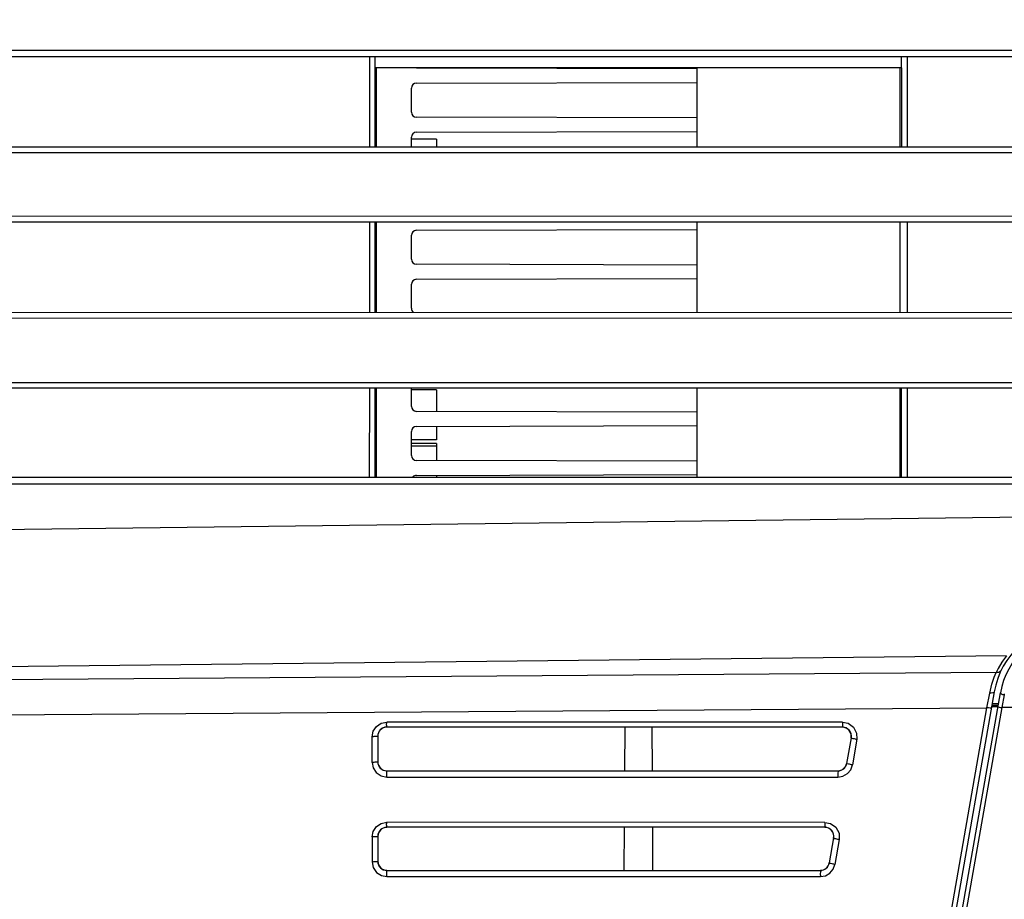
# Paper-space layout 'Sheet' of a CAD drawing. Header units: inches. Extents: x 0.2 to 10.8, y 0.2 to 8.3.
# Tile 285 of 545: x 6.114 to 6.429, y 3.96 to 4.242. Entities that reach past the tile are written whole.
import ezdxf

# ---------------------------------------------------------------- set-up
doc = ezdxf.new("R2010")
doc.units = ezdxf.units.IN
doc.header["$MEASUREMENT"] = 0
doc.linetypes.add('HIDDEN', pattern=[0.2, 0.1, -0.1])
doc.layers.get('0').update_dxf_attribs({"lineweight": 5})
doc.layers.add('DEFAULT_2', color=8, linetype='HIDDEN')
doc.styles.add('My Text', font='tahoma.ttf')
doc.dimstyles.new('My Dimension - mm [in] (ANSI)$0', dxfattribs={"dimtxt": 0.12, "dimasz": 0.09842519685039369, "dimexe": 0.125, "dimexo": 0.06299999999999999, "dimgap": 0.03149606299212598, "dimtad": 0, "dimlfac": 250, "dimzin": 4, "dimdsep": 46, "dimtxsty": 'My Text', "dimblk": 'Filled-1', "dimcen": 0.09, "dimclrd": 1, "dimclre": 1, "dimclrt": 1, "dimadec": 1, "dimazin": 1, "dimtfac": 1, "dimtofl": 0, "dimtmove": 0, "dimatfit": 3, "dimfxl": 1, "dimtolj": 1, "dimtzin": 4, "dimlwd": -1, "dimlwe": -1, "dimarcsym": 0})

# ---------------------------------------------------------------- blocks, each defined once
blk = doc.blocks.new('*D8')
at = {"color": 1, "true_color": 0xff0000}
for p, q in [((6.727077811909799, 4.262239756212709), (6.727077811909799, 3.3069249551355)), ((4.737050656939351, 4.189303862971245), (4.737050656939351, 3.3069249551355)), ((4.638625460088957, 3.4319249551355), (4.540200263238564, 3.4319249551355)), ((6.825503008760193, 3.4319249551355), (6.923928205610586, 3.4319249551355))]:
    blk.add_line(p, q, dxfattribs=at)
at = {"layer": 'Defpoints', "color": 0}
for p in [(6.727077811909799, 4.325239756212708), (4.737050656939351, 4.252303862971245), (6.727077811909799, 3.4319249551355)]:
    blk.add_point(p, dxfattribs=at)
at = {"color": 1, "true_color": 0xff0000, "insert": (5.732064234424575, 3.4319249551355), "char_height": 0.12, "attachment_point": 5, "style": 'My Text'}
blk.add_mtext('\\A1;497.51 mm [19.587 in]', dxfattribs=at)
blk = doc.blocks.new('Filled-1')

psp = doc.layouts.new('Sheet')

# ---------------------------------------------------------------- linework, layer by layer
at = {"color": 0, "linetype": 'ByBlock', "lineweight": -3}
for p, q in [((6.495739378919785, 4.229679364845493), (5.74083862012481, 4.229696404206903)), ((6.48272561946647, 4.231684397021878), (5.741027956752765, 4.231696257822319)), ((6.226196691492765, 4.229685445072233), (6.226195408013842, 4.200850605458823)), ((6.227969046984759, 4.22968247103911), (6.22796883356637, 4.226097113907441)), ((6.396206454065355, 4.226097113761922), (6.396206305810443, 4.229677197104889)), ((6.39806717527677, 4.229680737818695), (6.398066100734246, 4.200854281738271)), ((6.22796883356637, 4.226097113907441), (6.227968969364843, 4.200853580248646)), ((6.396206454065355, 4.226097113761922), (6.228013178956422, 4.226097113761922)), ((6.330831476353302, 4.225774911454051), (6.241226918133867, 4.226030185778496)), ((6.330831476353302, 4.226097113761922), (6.330831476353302, 4.200873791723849)), ((6.396248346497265, 4.226097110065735), (6.396248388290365, 4.200857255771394)), ((6.239631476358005, 4.211963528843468), (6.239631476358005, 4.219630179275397)), ((6.241226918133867, 4.221230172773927), (6.330831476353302, 4.221485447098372)), ((6.330831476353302, 4.210108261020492), (6.241226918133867, 4.210363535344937)), ((6.239631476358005, 4.200871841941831), (6.239631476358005, 4.203963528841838)), ((6.241226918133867, 4.205563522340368), (6.330831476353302, 4.205818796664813)), ((5.734862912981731, 4.200833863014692), (6.48267506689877, 4.200849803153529)), ((6.247631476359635, 4.203297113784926), (6.247631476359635, 4.200872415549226)), ((5.869033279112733, 4.199087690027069), (6.48269686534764, 4.199047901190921)), ((5.724580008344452, 4.178699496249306), (6.525408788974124, 4.178820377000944)), ((6.547328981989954, 4.176808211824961), (5.723435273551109, 4.176816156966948)), ((6.226192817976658, 4.176824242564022), (6.226188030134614, 4.148024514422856)), ((6.227969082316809, 4.176821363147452), (6.227969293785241, 4.148027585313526)), ((6.330831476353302, 4.176806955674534), (6.330831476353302, 4.148052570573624)), ((6.398063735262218, 4.176830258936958), (6.398059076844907, 4.148036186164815)), ((6.239631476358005, 4.164963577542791), (6.239631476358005, 4.17263022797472)), ((6.241226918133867, 4.17423022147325), (6.330831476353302, 4.174485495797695)), ((6.330831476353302, 4.163108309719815), (6.241226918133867, 4.163363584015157)), ((6.239631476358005, 4.149296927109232), (6.239631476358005, 4.156963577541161)), ((6.241226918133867, 4.158563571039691), (6.330831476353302, 4.158818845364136)), ((5.723897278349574, 4.14798438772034), (6.482531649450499, 4.148035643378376)), ((5.81917304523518, 4.146151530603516), (6.482545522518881, 4.146230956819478)), ((6.482451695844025, 4.125520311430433), (5.659292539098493, 4.125448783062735)), ((6.482441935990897, 4.123729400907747), (5.654049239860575, 4.123869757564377)), ((6.226182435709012, 4.123768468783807), (6.226174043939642, 4.095392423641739)), ((6.227969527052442, 4.123765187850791), (6.22796985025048, 4.095392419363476)), ((6.239631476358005, 4.117963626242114), (6.239631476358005, 4.12374512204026)), ((6.247631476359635, 4.123297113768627), (6.247631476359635, 4.116345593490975)), ((6.330831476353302, 4.123728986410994), (6.330831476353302, 4.095392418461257)), ((6.396249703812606, 4.09539241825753), (6.396249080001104, 4.123735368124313)), ((6.398053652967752, 4.123738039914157), (6.398045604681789, 4.095392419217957)), ((6.330831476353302, 4.116108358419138), (6.241226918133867, 4.11636363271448)), ((6.239631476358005, 4.102296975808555), (6.239631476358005, 4.109963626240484)), ((6.241226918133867, 4.111563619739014), (6.330831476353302, 4.111818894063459)), ((6.247631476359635, 4.111581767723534), (6.247631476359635, 4.107297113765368)), ((6.247631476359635, 4.106068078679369), (6.247631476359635, 4.1006787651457)), ((6.330831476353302, 4.100441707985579), (6.241226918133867, 4.100696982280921)), ((5.529310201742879, 4.095334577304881), (6.460529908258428, 4.095334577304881)), ((6.241226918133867, 4.095896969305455), (6.330831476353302, 4.0961522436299)), ((6.247631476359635, 4.095915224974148), (6.247631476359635, 4.095392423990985)), ((5.529310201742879, 4.093187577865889), (6.460529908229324, 4.093187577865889)), ((5.529310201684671, 4.071648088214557), (6.462104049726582, 4.082980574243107)), ((6.429760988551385, 4.038273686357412), (5.529309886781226, 4.028341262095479)), ((6.429760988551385, 4.038273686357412), (6.428539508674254, 4.036574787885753)), ((6.427163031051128, 4.034212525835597), (6.426501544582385, 4.032902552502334)), ((6.42830993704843, 4.036196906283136), (6.427163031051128, 4.034212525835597)), ((6.428539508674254, 4.036574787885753), (6.42830993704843, 4.036196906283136)), ((6.426501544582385, 4.032902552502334), (5.582341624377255, 4.026931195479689)), ((6.424418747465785, 4.026379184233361), (6.425088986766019, 4.029247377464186)), ((6.425862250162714, 4.026773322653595), (6.366102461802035, 3.68591042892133)), ((6.368159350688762, 3.686055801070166), (6.427834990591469, 4.026427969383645)), ((6.423550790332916, 4.021673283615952), (6.424418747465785, 4.026379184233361)), ((6.429026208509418, 4.025748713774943), (6.428256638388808, 4.021706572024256)), ((5.588718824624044, 4.015767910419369), (6.423550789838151, 4.021673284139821)), ((6.375833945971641, 3.749501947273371), (6.423550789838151, 4.021673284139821)), ((6.428256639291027, 4.021706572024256), (6.380369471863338, 3.748572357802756)), ((6.427054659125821, 4.02197719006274), (6.424947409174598, 4.021943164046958)), ((6.425109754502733, 4.022481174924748), (6.427150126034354, 4.022521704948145)), ((6.427214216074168, 4.022887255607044), (6.425180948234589, 4.022887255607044)), ((6.499210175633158, 4.022208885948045), (6.428256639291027, 4.021706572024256)), ((6.229973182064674, 4.016733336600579), (6.231736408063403, 4.017078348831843)), ((6.377378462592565, 4.015478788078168), (6.231725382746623, 4.015481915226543)), ((6.377389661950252, 4.017075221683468), (6.231736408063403, 4.017078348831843)), ((6.307823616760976, 4.001556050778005), (6.307896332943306, 4.015443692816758)), ((6.316484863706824, 4.015443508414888), (6.316557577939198, 4.001556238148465)), ((6.227058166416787, 4.012396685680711), (6.227408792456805, 4.014176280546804)), ((6.227061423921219, 4.004197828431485), (6.227058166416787, 4.012396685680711)), ((6.228847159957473, 4.012600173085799), (6.228850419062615, 4.00439731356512)), ((6.378772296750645, 4.003903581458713), (6.380212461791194, 4.012099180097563)), ((6.381996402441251, 4.011584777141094), (6.380556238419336, 4.003389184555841)), ((6.231732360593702, 4.001519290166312), (6.375934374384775, 4.001522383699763)), ((6.231744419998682, 3.999515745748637), (6.37594537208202, 3.999518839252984)), ((6.229985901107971, 3.984720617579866), (6.231749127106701, 3.985065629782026)), ((6.371764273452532, 3.985062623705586), (6.231749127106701, 3.985065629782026)), ((6.227070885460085, 3.980383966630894), (6.227421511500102, 3.982163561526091)), ((6.227070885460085, 3.980383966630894), (6.227074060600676, 3.972392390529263)), ((6.228859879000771, 3.980587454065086), (6.228863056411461, 3.972590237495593)), ((6.371753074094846, 3.983466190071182), (6.23173810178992, 3.983469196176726)), ((6.30765707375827, 3.969748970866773), (6.307728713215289, 3.983430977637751)), ((6.316652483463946, 3.983430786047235), (6.3167241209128, 3.969749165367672)), ((6.373183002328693, 3.972096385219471), (6.374587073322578, 3.98008658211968)), ((6.376371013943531, 3.979572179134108), (6.374966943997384, 3.971581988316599)), ((6.231744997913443, 3.969712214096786), (6.370345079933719, 3.969715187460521)), ((6.231748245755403, 3.967708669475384), (6.370356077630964, 3.967711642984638))]:
    psp.add_line(p, q, dxfattribs=at)
for points in [[(6.425088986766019, 4.029247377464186), (6.425870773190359, 4.031491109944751), (6.426501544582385, 4.032902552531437)], [(6.227408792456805, 4.014176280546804), (6.22843634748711, 4.015715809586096), (6.229973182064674, 4.016733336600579)], [(6.377389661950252, 4.017075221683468), (6.379224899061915, 4.016699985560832), (6.380884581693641, 4.015505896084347), (6.38191481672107, 4.013580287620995), (6.381996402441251, 4.011584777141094)], [(6.227061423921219, 4.004197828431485), (6.22738088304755, 4.00250013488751), (6.228364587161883, 4.000957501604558), (6.229916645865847, 3.999887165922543), (6.231744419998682, 3.999515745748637)], [(6.37594537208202, 3.999518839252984), (6.377532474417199, 3.999796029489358), (6.378954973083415, 4.000614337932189), (6.380009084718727, 4.001875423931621), (6.380556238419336, 4.003389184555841)], [(6.227421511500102, 3.982163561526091), (6.228449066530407, 3.983703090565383), (6.229985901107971, 3.984720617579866)], [(6.371764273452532, 3.985062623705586), (6.373599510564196, 3.98468738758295), (6.375259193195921, 3.983493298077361), (6.37628942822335, 3.981567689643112), (6.376371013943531, 3.979572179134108)], [(6.227074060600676, 3.972392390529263), (6.227406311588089, 3.970657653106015), (6.228449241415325, 3.969074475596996), (6.230031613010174, 3.968036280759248), (6.231748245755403, 3.967708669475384)], [(6.370356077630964, 3.967711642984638), (6.371943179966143, 3.967988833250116), (6.373365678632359, 3.968807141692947), (6.374419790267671, 3.970068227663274), (6.374966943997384, 3.971581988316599)]]:
    psp.add_lwpolyline(points, dxfattribs=at)
for centre, radius, start, end in [((6.241231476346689, 4.219630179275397), 0.001600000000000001, 90.1632294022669, 180), ((6.241231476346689, 4.211963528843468), 0.001600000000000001, 180, 269.8367705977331), ((6.241231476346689, 4.203963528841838), 0.001600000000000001, 90.1632294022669, 180), ((6.241231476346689, 4.17263022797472), 0.001600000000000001, 90.1632294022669, 180), ((6.241231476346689, 4.164963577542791), 0.001600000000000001, 180, 269.8367705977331), ((6.241231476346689, 4.156963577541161), 0.001600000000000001, 90.1632294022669, 180), ((6.241231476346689, 4.149296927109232), 0.001600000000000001, 180, 233.1889975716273), ((6.241231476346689, 4.117963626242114), 0.001600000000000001, 180, 269.8367705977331), ((6.241231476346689, 4.109963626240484), 0.001600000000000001, 90.1632294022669, 180), ((6.241231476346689, 4.102296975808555), 0.001600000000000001, 180, 269.8367705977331), ((6.241231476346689, 4.094296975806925), 0.001600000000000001, 90.1632294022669, 134.8700562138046), ((6.451471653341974, 4.02228350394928), 0.02600000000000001, 94.05601353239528, 170.0560129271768), ((6.45147441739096, 4.022283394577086), 0.02400000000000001, 94.05570594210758, 170.055705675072), ((6.447363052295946, 4.022258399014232), 0.0186660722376, 168.1151406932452, 169.2229916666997)]:
    psp.add_arc(centre, radius, start, end, dxfattribs=at)
for centre, major_axis, ratio, start_param, end_param in [((6.231763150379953, 4.012564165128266), (-0.001193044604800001, 0.002622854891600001), 0.9994282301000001, -0.4266981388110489, 1.144085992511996), ((6.377333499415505, 4.012561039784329), (0.001171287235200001, 0.002632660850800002), 0.9993724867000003, -1.325987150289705, 0.4183553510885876), ((6.23176638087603, 4.004433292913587), (0.002698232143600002, -0.001007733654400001), 0.9994456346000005, -2.783940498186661, -1.213156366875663), ((6.37590580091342, 4.004436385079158), (0.002685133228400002, 0.001041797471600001), 0.9994888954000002, -1.941055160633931, -0.5438297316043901), ((6.231775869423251, 3.980551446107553), (-0.001193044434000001, 0.002622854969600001), 0.9994282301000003, -0.4266980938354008, 1.144086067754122), ((6.371708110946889, 3.980548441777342), (0.0011712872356, 0.0026326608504), 0.9993724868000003, -1.325987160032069, 0.4183553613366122), ((6.231779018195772, 3.972626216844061), (0.002698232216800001, -0.001007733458), 0.9994456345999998, -2.783940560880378, -1.213156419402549), ((6.370316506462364, 3.972629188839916), (0.002685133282, 0.0010417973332), 0.9994888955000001, -1.941055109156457, -0.5438296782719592)]:
    psp.add_ellipse(centre, major_axis=major_axis, ratio=ratio, start_param=start_param, end_param=end_param, dxfattribs=at)
for points in [[(6.228510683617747, 4.200871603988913), (6.228508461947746, 4.209280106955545), (6.228508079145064, 4.217688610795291), (6.228510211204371, 4.226097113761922)], [(6.395710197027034, 4.226097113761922), (6.395711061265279, 4.217689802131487), (6.39571090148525, 4.209282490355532), (6.395710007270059, 4.200875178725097)], [(6.228510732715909, 4.148045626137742), (6.228508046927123, 4.157631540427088), (6.228507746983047, 4.167217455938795), (6.228510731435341, 4.176803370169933)], [(6.395709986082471, 4.17680922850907), (6.395711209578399, 4.16722514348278), (6.39571105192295, 4.157641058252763), (6.395709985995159, 4.148056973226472)], [(6.228510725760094, 4.095392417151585), (6.228508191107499, 4.104843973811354), (6.228507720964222, 4.11429553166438), (6.228510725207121, 4.12374708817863)], [(6.395709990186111, 4.123717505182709), (6.395711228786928, 4.114275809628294), (6.395710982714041, 4.104834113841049), (6.395709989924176, 4.09539241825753)]]:
    psp.add_open_spline(points, degree=3, dxfattribs=at)
for points, knots in [([(6.42812525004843, 4.033726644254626), (6.427990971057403, 4.033452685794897), (6.427496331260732, 4.032974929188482), (6.426830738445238, 4.032874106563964), (6.426501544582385, 4.032902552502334)], [0, 0, 0, 0, 0.4800762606, 1, 1, 1, 1]), ([(6.425862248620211, 4.026773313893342), (6.425829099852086, 4.026584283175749), (6.425233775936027, 4.026309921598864), (6.424745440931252, 4.026339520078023), (6.424418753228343, 4.026379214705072)], [0, 0, 0, 0, 0.3683553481, 1, 1, 1, 1]), ([(6.429026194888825, 4.025748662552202), (6.428724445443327, 4.025792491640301), (6.428305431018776, 4.025883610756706), (6.427805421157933, 4.026259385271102), (6.427834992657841, 4.026427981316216)], [0, 0, 0, 0, 0.6404643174, 1, 1, 1, 1]), ([(6.424953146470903, 4.021587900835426), (6.424928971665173, 4.021449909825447), (6.424208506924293, 4.021662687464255), (6.423876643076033, 4.021619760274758), (6.423550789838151, 4.021673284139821)], [0, 0, 0, 0, 0.2978713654, 1, 1, 1, 1]), ([(6.427067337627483, 4.022049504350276), (6.427045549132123, 4.021925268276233), (6.427707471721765, 4.021884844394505), (6.427972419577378, 4.021755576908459), (6.428256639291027, 4.021706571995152)], [0, 0, 0, 0, 0.3042661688, 1, 1, 1, 1]), ([(6.231725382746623, 4.015481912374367), (6.230989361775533, 4.015481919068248), (6.229458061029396, 4.014865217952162), (6.228846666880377, 4.013333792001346), (6.228847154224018, 4.012600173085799)], [0, 0, 0, 0, 0.5008171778, 1, 1, 1, 1]), ([(6.231725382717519, 4.015481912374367), (6.231855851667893, 4.015555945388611), (6.231575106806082, 4.01626073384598), (6.231736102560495, 4.016696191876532), (6.231736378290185, 4.017078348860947)], [0, 0, 0, 0, 0.2818853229, 1, 1, 1, 1]), ([(6.377389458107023, 4.017075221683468), (6.377389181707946, 4.016692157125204), (6.377227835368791, 4.016256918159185), (6.377508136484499, 4.015552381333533), (6.377378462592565, 4.015478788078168)], [0, 0, 0, 0, 0.7198214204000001, 1, 1, 1, 1]), ([(6.380212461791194, 4.012099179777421), (6.380352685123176, 4.012896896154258), (6.379896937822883, 4.014709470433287), (6.378190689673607, 4.015478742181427), (6.377378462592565, 4.015478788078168)], [0, 0, 0, 0, 0.4992971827, 1, 1, 1, 1]), ([(6.228847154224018, 4.012600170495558), (6.228841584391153, 4.012418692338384), (6.22789916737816, 4.012514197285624), (6.227479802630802, 4.012397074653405), (6.227058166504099, 4.012396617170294)], [0, 0, 0, 0, 0.3010007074, 1, 1, 1, 1]), ([(6.380212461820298, 4.012099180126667), (6.380185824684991, 4.011913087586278), (6.381165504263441, 4.011854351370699), (6.381568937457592, 4.011658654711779), (6.381996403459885, 4.011584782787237)], [0, 0, 0, 0, 0.302334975, 1, 1, 1, 1]), ([(6.228850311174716, 4.00439731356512), (6.228842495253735, 4.004191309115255), (6.227886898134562, 4.004312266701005), (6.227458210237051, 4.004194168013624), (6.227061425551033, 4.004193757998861)], [0, 0, 0, 0, 0.3419137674, 1, 1, 1, 1]), ([(6.228850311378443, 4.004397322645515), (6.228850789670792, 4.003664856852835), (6.229464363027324, 4.002135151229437), (6.230995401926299, 4.001519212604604), (6.231732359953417, 4.001519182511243)], [0, 0, 0, 0, 0.4984714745, 1, 1, 1, 1]), ([(6.375934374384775, 4.001522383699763), (6.376593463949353, 4.00152250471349), (6.377950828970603, 4.002005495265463), (6.37865874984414, 4.003258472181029), (6.378772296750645, 4.003903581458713)], [0, 0, 0, 0, 0.5015461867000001, 1, 1, 1, 1]), ([(6.380556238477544, 4.003389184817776), (6.38012547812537, 4.003463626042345), (6.379723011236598, 4.003658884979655), (6.378746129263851, 4.003720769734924), (6.378772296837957, 4.003903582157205)], [0, 0, 0, 0, 0.7030082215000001, 1, 1, 1, 1]), ([(6.231743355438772, 3.999515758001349), (6.23174358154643, 3.999849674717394), (6.231740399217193, 4.000517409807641), (6.231744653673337, 4.001185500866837), (6.231732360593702, 4.001519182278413)], [0, 0, 0, 0, 0.5000067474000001, 1, 1, 1, 1]), ([(6.375934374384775, 4.001522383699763), (6.376109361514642, 4.001422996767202), (6.375748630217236, 4.00053530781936), (6.37594568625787, 3.999985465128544), (6.375945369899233, 3.999518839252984)], [0, 0, 0, 0, 0.3013197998, 1, 1, 1, 1]), ([(6.231738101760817, 3.983469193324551), (6.231868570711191, 3.983543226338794), (6.231587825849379, 3.984248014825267), (6.231748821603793, 3.984683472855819), (6.231749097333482, 3.98506562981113)], [0, 0, 0, 0, 0.2818853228, 1, 1, 1, 1]), ([(6.371764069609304, 3.985062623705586), (6.37176379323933, 3.984679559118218), (6.371602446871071, 3.984244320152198), (6.371882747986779, 3.983539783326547), (6.371753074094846, 3.983466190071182)], [0, 0, 0, 0, 0.7198214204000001, 1, 1, 1, 1]), ([(6.228859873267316, 3.980587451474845), (6.228854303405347, 3.980405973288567), (6.227911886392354, 3.980501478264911), (6.227492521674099, 3.980384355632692), (6.227070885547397, 3.980383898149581)], [0, 0, 0, 0, 0.3010007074, 1, 1, 1, 1]), ([(6.23173810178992, 3.983469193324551), (6.231002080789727, 3.983469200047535), (6.229470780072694, 3.982852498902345), (6.228859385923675, 3.981321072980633), (6.228859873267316, 3.980587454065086)], [0, 0, 0, 0, 0.5008171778, 1, 1, 1, 1]), ([(6.374587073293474, 3.980086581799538), (6.374727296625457, 3.980884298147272), (6.374271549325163, 3.982696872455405), (6.372565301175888, 3.983466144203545), (6.371753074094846, 3.983466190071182)], [0, 0, 0, 0, 0.4992971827, 1, 1, 1, 1]), ([(6.374587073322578, 3.98008658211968), (6.374560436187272, 3.979900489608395), (6.375540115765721, 3.979841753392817), (6.375943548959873, 3.979646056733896), (6.376371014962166, 3.979572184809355)], [0, 0, 0, 0, 0.3023349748, 1, 1, 1, 1]), ([(6.228862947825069, 3.972590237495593), (6.228697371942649, 3.97234140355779), (6.227919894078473, 3.972467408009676), (6.22737734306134, 3.972387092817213), (6.227074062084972, 3.972386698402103)], [0, 0, 0, 0, 0.4963516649, 1, 1, 1, 1]), ([(6.228862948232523, 3.972590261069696), (6.228863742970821, 3.971857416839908), (6.229477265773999, 3.970327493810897), (6.231008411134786, 3.9697124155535), (6.231744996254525, 3.969712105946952)], [0, 0, 0, 0, 0.4987272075, 1, 1, 1, 1]), ([(6.370345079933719, 3.969715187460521), (6.371004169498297, 3.969715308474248), (6.37236153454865, 3.970198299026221), (6.373069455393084, 3.971451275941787), (6.373183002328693, 3.972096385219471)], [0, 0, 0, 0, 0.5015461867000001, 1, 1, 1, 1]), ([(6.374966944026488, 3.971581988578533), (6.374536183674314, 3.971656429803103), (6.374133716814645, 3.971851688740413), (6.373156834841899, 3.971913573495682), (6.373183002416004, 3.972096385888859)], [0, 0, 0, 0, 0.7030082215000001, 1, 1, 1, 1]), ([(6.231755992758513, 3.9677086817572), (6.231756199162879, 3.96804260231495), (6.231748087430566, 3.968710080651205), (6.231767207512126, 3.969378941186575), (6.231744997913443, 3.969712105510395)], [0, 0, 0, 0, 0.5000126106, 1, 1, 1, 1]), ([(6.370345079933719, 3.969715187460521), (6.37052006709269, 3.96961580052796), (6.370159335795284, 3.968728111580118), (6.370356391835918, 3.968178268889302), (6.370356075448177, 3.967711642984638)], [0, 0, 0, 0, 0.3013197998, 1, 1, 1, 1])]:
    psp.add_open_spline(points, degree=3, knots=knots, dxfattribs=at)
at = {"layer": 'DEFAULT_2', "color": 0, "linetype": 'ByBlock', "lineweight": -3}
for p, q in [((6.247631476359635, 4.203297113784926), (6.239631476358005, 4.203297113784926)), ((6.247631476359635, 4.123297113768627), (6.239631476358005, 4.123297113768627)), ((6.247631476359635, 4.107297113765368), (6.239631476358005, 4.107297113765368)), ((6.247631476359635, 4.106068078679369), (6.239631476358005, 4.106068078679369)), ((6.247631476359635, 4.105297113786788), (6.239631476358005, 4.105297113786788))]:
    psp.add_line(p, q, dxfattribs=at)

# ---------------------------------------------------------------- dimensions: what is measured, and where the dimension line sits
dim = psp.add_linear_dim(base=(6.727077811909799, 3.4319249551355), p1=(4.737050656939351, 4.252303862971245), p2=(6.727077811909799, 4.325239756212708), dimstyle='My Dimension - mm [in] (ANSI)$0', override={"dimpost": ' mm'})
dim.commit()
dim.dimension.update_dxf_attribs({"geometry": '*D8', "text_midpoint": (5.732064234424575, 3.4319249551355)})

doc.saveas('drawing.dxf')
